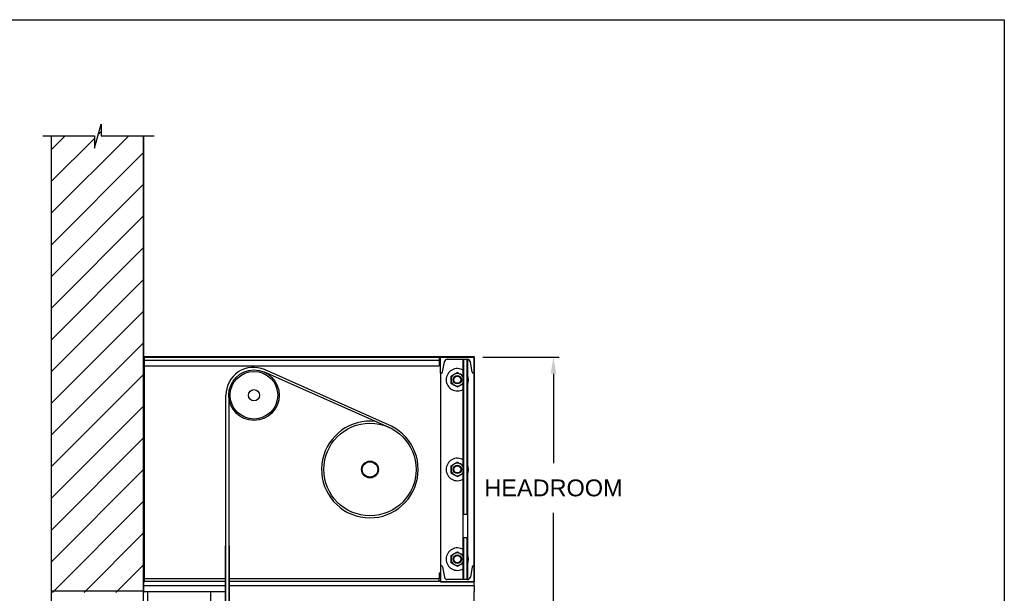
# Model space of a CAD drawing. Header units: inches. Extents: x 144.9 to 238.4, y 214.8 to 247.7.
# Tile 404 of 405: x 209.3 to 214.8, y 244 to 247.2. Entities that reach past the tile are written whole.
import ezdxf

# ---------------------------------------------------------------- set-up
doc = ezdxf.new("R2010")
doc.units = ezdxf.units.IN
doc.header["$LTSCALE"] = 0.25
doc.header["$MEASUREMENT"] = 0
doc.layers.add('ANNOTATIONS', color=1, linetype='Continuous')
doc.layers.add('MOTOR LH', color=7, linetype='Continuous')
doc.styles.add('ARIAL', font='arial.ttf', dxfattribs={"height": 0.09375})
doc.dimstyles.new('STANDARD$0', dxfattribs={"dimtxt": 0.09375, "dimasz": 0.09375, "dimexe": 0.03125, "dimexo": 0.046875, "dimgap": 0.09, "dimtad": 0, "dimtih": 1, "dimtoh": 1, "dimdec": 4, "dimzin": 0, "dimdsep": 46, "dimtxsty": 'ARIAL', "dimcen": 0.09, "dimadec": 0, "dimazin": 0, "dimtfac": 1, "dimtdec": 4, "dimtofl": 0, "dimtmove": 0, "dimatfit": 1, "dimfxl": 1, "dimtolj": 1, "dimtzin": 0, "dimarcsym": 0})

# ---------------------------------------------------------------- blocks, each defined once
blk = doc.blocks.new('*D132')
at = {"layer": 'ANNOTATIONS', "color": 0, "lineweight": -2, "transparency": 16777216}
for p, q in [((211.8582, 245.3012), (212.283, 245.3012)), ((212.2518, 245.2075), (212.2518, 244.7092)), ((212.2518, 243.9339), (212.2518, 244.4322)), ((212.03, 243.8401), (212.283, 243.8401))]:
    blk.add_line(p, q, dxfattribs=at)
at = {"layer": 'ANNOTATIONS', "color": 0, "transparency": 16777216}
for points in [[(212.2361, 245.2075), (212.2674, 245.2075), (212.2518, 245.3012)], [(212.2361, 243.9339), (212.2674, 243.9339), (212.2518, 243.8401)]]:
    blk.add_solid(points, dxfattribs=at)
at = {"layer": 'defpoints', "color": 0, "transparency": 16777216}
for p in [(211.8114, 245.3012), (212.2518, 245.3012), (211.9832, 243.8401)]:
    blk.add_point(p, dxfattribs=at)
at = {"layer": 'ANNOTATIONS', "color": 0, "transparency": 16777216, "insert": (212.2518, 244.5707), "char_height": 0.09375, "attachment_point": 5, "style": 'ARIAL'}
blk.add_mtext('\\A1;HEADROOM ', dxfattribs=at)

msp = doc.modelspace()

# ---------------------------------------------------------------- hatches: boundary and pattern name
at = {"layer": 'MOTOR LH'}
h = msp.add_hatch(dxfattribs=at)
h.set_pattern_fill('ANSI31', color=256, style=0)
h.set_pattern_definition([(45, (-15.5761, 21.43), (-0.08838835, 0.08838835), [])])
edge = h.paths.add_edge_path()
edge.add_line((209.44993, 246.53489), (209.44993, 243.98848))
edge.add_line((209.44993, 243.98848), (209.96556, 243.98848))
edge.add_line((209.96556, 246.53489), (209.96556, 243.98848))
edge = h.paths.add_edge_path()
edge.add_line((209.40355, 246.53489), (209.69065, 246.53489))
edge.add_line((209.69065, 246.53489), (209.69065, 246.46619))
edge.add_line((209.69065, 246.46619), (209.72906, 246.59955))
edge.add_line((209.72906, 246.59955), (209.72906, 246.53489))
edge.add_line((209.72906, 246.53489), (210.02426, 246.53489))
at = {"layer": 'MOTOR LH', "linetype": 'Continuous'}
h = msp.add_hatch(dxfattribs=at)
h.set_pattern_fill('ANSI32', color=256, style=0)
h.set_pattern_definition([(45, (206.8618, 231.03454), (-0.265165, 0.265165), []), (45, (207.03856, 231.03454), (-0.265165, 0.265165), [])])
edge = h.paths.add_edge_path(flags=0)
edge.add_line((211.80931, 244.04919), (211.62181, 244.04919))
edge.add_line((211.62181, 244.04919), (211.62181, 244.04714))
edge.add_line((211.62181, 244.04714), (211.80931, 244.04714))
edge.add_arc((211.80931, 244.04919), 0.00206, 270, 360)
edge.add_line((211.81136, 244.04919), (211.81136, 245.29919))
edge.add_arc((211.80931, 245.29919), 0.00206, 0, 90)
edge.add_line((211.80931, 245.30125), (209.96761, 245.30125))
edge.add_arc((209.96761, 245.29919), 0.00206, 90, 180)
edge.add_line((209.96556, 245.29919), (209.96556, 245.19187))
edge.add_line((209.96556, 245.19187), (209.96761, 245.19187))
edge.add_line((209.96761, 245.19187), (209.96761, 245.29919))
edge.add_line((209.96761, 245.29919), (211.80931, 245.29919))
edge.add_line((211.80931, 245.29919), (211.80931, 244.04919))

# ---------------------------------------------------------------- linework, layer by layer
at = {"linetype": 'Continuous'}
for centre, start_param, end_param in [((211.74962, 244.42292), 3.1415927, 4.712389), ((211.76993, 244.42292), 1.5707963, 3.1415927), ((211.74962, 244.29475), 4.712389, 6.2831853), ((211.76993, 244.29475), 0, 1.5707963)]:
    msp.add_ellipse(centre, major_axis=(0, -0.00221), ratio=0.7071068, start_param=start_param, end_param=end_param, dxfattribs=at)
at = {"layer": 'defpoints'}
msp.add_lwpolyline([(214.76662, 234.44685), (194.25216, 234.44685), (194.25216, 247.18196), (214.76662, 247.18196)], close=True, dxfattribs=at)
at = {"layer": 'MOTOR LH'}
for p, q in [((209.69065, 246.46619), (209.72906, 246.59955)), ((209.72906, 246.59955), (209.72906, 246.53489)), ((209.40355, 246.53489), (209.69065, 246.53489)), ((209.44993, 246.53489), (209.44993, 239.9945)), ((209.44993, 246.53489), (209.44993, 243.98848)), ((209.69065, 246.53489), (209.69065, 246.46619)), ((209.72906, 246.53489), (210.02426, 246.53489)), ((209.96556, 239.9945), (209.96556, 246.53489)), ((209.96556, 246.53489), (209.96556, 243.98848))]:
    msp.add_line(p, q, dxfattribs=at)
at = {"layer": 'MOTOR LH', "linetype": 'Continuous'}
for p, q in [((211.80931, 245.30125), (209.96761, 245.30125)), ((211.80931, 245.29919), (209.96761, 245.29919)), ((209.96761, 245.29919), (209.96761, 245.19187)), ((209.96946, 245.29919), (209.96946, 245.28357)), ((211.614, 245.29919), (211.614, 245.28357)), ((211.62181, 245.21107), (211.62181, 245.29919)), ((211.80931, 245.29919), (211.62181, 245.29919)), ((211.80931, 244.04919), (211.80931, 245.29919)), ((211.80931, 245.21107), (211.80931, 245.29919)), ((211.81136, 244.04919), (211.81136, 245.29919)), ((209.96946, 245.28357), (211.614, 245.28357)), ((209.96946, 245.28357), (209.96946, 245.25232)), ((209.96946, 245.25232), (211.614, 245.25232)), ((209.96946, 245.25232), (209.96946, 244.09607)), ((211.614, 245.28357), (211.614, 245.25232)), ((211.62181, 245.25232), (211.614, 245.25232)), ((211.63328, 245.21629), (211.64298, 245.27447)), ((211.65962, 245.28857), (211.77149, 245.28857)), ((211.74805, 244.42292), (211.74805, 245.28857)), ((211.74962, 245.28857), (211.74962, 244.42513)), ((211.76993, 244.42513), (211.76993, 245.28857)), ((211.77149, 245.28857), (211.77149, 244.42292)), ((211.79783, 245.21629), (211.78814, 245.27447)), ((211.34748, 244.91534), (210.63984, 245.23072)), ((211.35109, 244.9009), (210.6406, 245.21577)), ((211.62712, 245.21107), (211.62181, 245.21107)), ((211.62181, 245.21107), (211.62181, 244.13732)), ((211.804, 245.21107), (211.80931, 245.21107)), ((210.42493, 240.14705), (210.42493, 245.08832)), ((210.44055, 245.08832), (210.44056, 240.14705)), ((211.74805, 244.29475), (211.74805, 244.42292)), ((211.74962, 244.42513), (211.76993, 244.42513)), ((211.77149, 244.42292), (211.77149, 244.29475)), ((210.42493, 244.24861), (210.42181, 244.24861)), ((210.42181, 240.6158), (210.42181, 244.24861)), ((210.44368, 244.24861), (210.44056, 244.24861)), ((210.44368, 240.6158), (210.44368, 244.24861)), ((211.74805, 244.05982), (211.74805, 244.29475)), ((211.76993, 244.29254), (211.74962, 244.29254)), ((211.74962, 244.29254), (211.74962, 244.05982)), ((211.76993, 244.05982), (211.76993, 244.29254)), ((211.77149, 244.29475), (211.77149, 244.05982)), ((211.62712, 244.13732), (211.62181, 244.13732)), ((211.62181, 244.13732), (211.62181, 244.04919)), ((211.804, 244.13732), (211.80931, 244.13732)), ((211.80931, 244.13732), (211.80931, 244.04919)), ((209.96946, 244.09607), (209.96946, 244.06482)), ((211.614, 244.09607), (211.614, 244.06482)), ((211.62181, 244.09607), (211.614, 244.09607)), ((211.63328, 244.13209), (211.64298, 244.07392)), ((211.79783, 244.13209), (211.78814, 244.07392)), ((210.42493, 244.06482), (209.96946, 244.06482)), ((209.96946, 244.06482), (209.96946, 244.04919)), ((210.42493, 244.04919), (209.96946, 244.04919)), ((210.42493, 244.04919), (209.96946, 244.04919)), ((211.614, 244.06482), (210.44056, 244.06482)), ((210.5099, 244.04919), (210.44056, 244.04919)), ((211.614, 244.04919), (210.44056, 244.04919)), ((211.62181, 244.04919), (210.52713, 244.04919)), ((211.614, 244.04919), (211.614, 244.06482)), ((211.62181, 244.04919), (211.62181, 244.04714)), ((211.62181, 244.04919), (211.80931, 244.04919)), ((211.62181, 244.04714), (211.80931, 244.04714)), ((211.77149, 244.05982), (211.65962, 244.05982)), ((211.80931, 244.02575), (211.80931, 244.04714)), ((209.44993, 243.99712), (209.96556, 243.99712)), ((209.96556, 243.9945), (209.989, 243.9945)), ((210.42493, 244.02575), (209.97081, 244.02575)), ((209.989, 239.9945), (209.989, 243.9945)), ((209.989, 243.9945), (210.02025, 243.9945)), ((210.02025, 243.9945), (210.31712, 243.9945)), ((210.31712, 243.9945), (210.34056, 243.9945)), ((210.34056, 243.9945), (210.42181, 243.9945)), ((210.34056, 240.31097), (210.34056, 243.9945)), ((211.80931, 244.02575), (210.44056, 244.02575)), ((211.80931, 244.02575), (211.80931, 243.9945)), ((211.80931, 243.92419), (211.80931, 243.9945))]:
    msp.add_line(p, q, dxfattribs=at)
for centre, radius in [((210.58118, 245.08832), 0.14062), ((210.58118, 245.08832), 0.13281), ((211.71556, 245.17419), 0.02344), ((211.71556, 245.17419), 0.02051), ((211.71556, 245.17419), 0.01972), ((210.58118, 245.08832), 0.03125), ((211.22826, 244.67419), 0.25781), ((211.22826, 244.67419), 0.04681), ((211.22826, 244.67419), 0.04291), ((211.71556, 244.67419), 0.02344), ((211.71556, 244.67419), 0.02051), ((211.71556, 244.67419), 0.01972), ((211.71556, 244.17419), 0.02344), ((211.71556, 244.17419), 0.02051), ((211.71556, 244.17419), 0.01972)]:
    msp.add_circle(centre, radius, dxfattribs=at)
for centre, radius, start, end in [((209.96761, 245.29919), 0.00206, 90, 180), ((211.80931, 245.29919), 0.00206, 0, 90), ((210.57857, 245.08981), 0.15365, 66.49786, 180.57999), ((211.65962, 245.27169), 0.01688, 90, 170.537), ((211.71556, 245.17419), 0.0625, 58.67194, 180), ((211.77149, 245.27169), 0.01688, 9.463, 90), ((211.62712, 245.21732), 0.00625, 270, 350.537), ((211.71556, 245.17419), 0.03516, 120, 180), ((211.71556, 245.17419), 0.03516, 60, 120), ((211.71556, 245.17419), 0.03516, 22.43194, 60), ((211.71556, 245.17419), 0.0625, 333.50041, 26.49959), ((211.804, 245.21732), 0.00625, 189.463, 270), ((211.71556, 245.17419), 0.0625, 180, 301.32806), ((211.71556, 245.17419), 0.03516, 180, 240), ((211.71556, 245.17419), 0.03516, 240, 300), ((211.71556, 245.17419), 0.03516, 300, 337.56806), ((211.22768, 244.67405), 0.26939, 83.26076, 63.59472), ((211.71556, 244.67419), 0.0625, 58.67194, 180), ((211.71556, 244.67419), 0.03516, 120, 180), ((211.71556, 244.67419), 0.03516, 60, 120), ((211.71556, 244.67419), 0.03516, 22.43194, 60), ((211.71556, 244.67419), 0.0625, 333.50041, 26.49959), ((211.71556, 244.67419), 0.0625, 180, 301.32806), ((211.71556, 244.67419), 0.03516, 180, 240), ((211.71556, 244.67419), 0.03516, 240, 300), ((211.71556, 244.67419), 0.03516, 300, 337.56806), ((211.71556, 244.17419), 0.0625, 58.67194, 180), ((211.71556, 244.17419), 0.03516, 120, 180), ((211.71556, 244.17419), 0.03516, 60, 120), ((211.71556, 244.17419), 0.03516, 22.43194, 60), ((211.71556, 244.17419), 0.0625, 333.50041, 26.49959), ((211.62712, 244.13107), 0.00625, 9.463, 90), ((211.71556, 244.17419), 0.0625, 180, 301.32806), ((211.71556, 244.17419), 0.03516, 180, 240), ((211.71556, 244.17419), 0.03516, 240, 300), ((211.71556, 244.17419), 0.03516, 300, 337.56806), ((211.804, 244.13107), 0.00625, 90, 170.537), ((211.65962, 244.07669), 0.01688, 189.463, 270), ((211.77149, 244.07669), 0.01688, 270, 350.537), ((211.80931, 244.04919), 0.00206, 270, 0)]:
    msp.add_arc(centre, radius, start, end, dxfattribs=at)
for points, knots in [([(211.6804, 245.19449), (211.68314, 245.19607), (211.6887, 245.19928), (211.69478, 245.20279), (211.6979, 245.20459), (211.69798, 245.20464)], [0, 0, 0, 0, 0.484338, 0.9863257, 1, 1, 1, 1]), ([(211.6804, 245.17419), (211.6804, 245.17466), (211.6804, 245.1777), (211.6804, 245.18337), (211.6804, 245.18965), (211.6804, 245.19329), (211.6804, 245.19449)], [0, 0, 0, 0, 0.0665323, 0.4352828, 0.8145518, 1, 1, 1, 1]), ([(211.69798, 245.20464), (211.70044, 245.20606), (211.70545, 245.20895), (211.71128, 245.21231), (211.71459, 245.21423), (211.71556, 245.21479)], [0, 0, 0, 0, 0.4062928, 0.8272669, 1, 1, 1, 1]), ([(211.71556, 245.21479), (211.71829, 245.21321), (211.72386, 245.21), (211.72994, 245.20649), (211.73305, 245.20469), (211.73314, 245.20464)], [0, 0, 0, 0, 0.4843447, 0.9863274, 1, 1, 1, 1]), ([(211.73314, 245.20464), (211.73559, 245.20322), (211.7406, 245.20033), (211.74553, 245.19748), (211.74797, 245.19607), (211.74805, 245.19602)], [0, 0, 0, 0, 0.4825542, 0.9825455, 1, 1, 1, 1]), ([(211.6804, 245.15389), (211.6804, 245.15561), (211.6804, 245.15968), (211.6804, 245.16645), (211.6804, 245.17159), (211.6804, 245.17419)], [0, 0, 0, 0, 0.2654589, 0.6280767, 1, 1, 1, 1]), ([(211.69798, 245.14375), (211.69552, 245.14517), (211.69051, 245.14806), (211.68468, 245.15142), (211.68137, 245.15334), (211.6804, 245.15389)], [0, 0, 0, 0, 0.4062921, 0.8272656, 1, 1, 1, 1]), ([(211.71556, 245.1336), (211.71283, 245.13517), (211.70726, 245.13839), (211.70118, 245.1419), (211.69806, 245.1437), (211.69798, 245.14375)], [0, 0, 0, 0, 0.4843447, 0.9863274, 1, 1, 1, 1]), ([(211.73314, 245.14375), (211.73068, 245.14232), (211.72567, 245.13943), (211.71984, 245.13607), (211.71652, 245.13415), (211.71556, 245.1336)], [0, 0, 0, 0, 0.4062928, 0.8272669, 1, 1, 1, 1]), ([(211.74805, 245.15236), (211.74619, 245.15128), (211.74149, 245.14857), (211.73634, 245.14559), (211.73322, 245.14379), (211.73314, 245.14375)], [0, 0, 0, 0, 0.3896286, 0.9838142, 1, 1, 1, 1]), ([(211.6804, 244.69449), (211.68314, 244.69607), (211.6887, 244.69928), (211.69478, 244.70279), (211.6979, 244.70459), (211.69798, 244.70464)], [0, 0, 0, 0, 0.4843388, 0.9863274, 1, 1, 1, 1]), ([(211.6804, 244.67419), (211.6804, 244.67466), (211.6804, 244.6777), (211.6804, 244.68337), (211.6804, 244.68965), (211.6804, 244.69329), (211.6804, 244.69449)], [0, 0, 0, 0, 0.0665321, 0.4352848, 0.8145492, 1, 1, 1, 1]), ([(211.69798, 244.70464), (211.70044, 244.70606), (211.70545, 244.70895), (211.71128, 244.71231), (211.71459, 244.71423), (211.71556, 244.71479)], [0, 0, 0, 0, 0.4062921, 0.8272656, 1, 1, 1, 1]), ([(211.71556, 244.71479), (211.71829, 244.71321), (211.72386, 244.70999), (211.72994, 244.70649), (211.73305, 244.70469), (211.73314, 244.70464)], [0, 0, 0, 0, 0.4843438, 0.9863257, 1, 1, 1, 1]), ([(211.73314, 244.70464), (211.73559, 244.70322), (211.7406, 244.70033), (211.74553, 244.69748), (211.74797, 244.69607), (211.74805, 244.69602)], [0, 0, 0, 0, 0.4825542, 0.9825455, 1, 1, 1, 1]), ([(211.6804, 244.65389), (211.6804, 244.65561), (211.6804, 244.65968), (211.6804, 244.66645), (211.6804, 244.67159), (211.6804, 244.67419)], [0, 0, 0, 0, 0.2654622, 0.6280801, 1, 1, 1, 1]), ([(211.69798, 244.64375), (211.69552, 244.64517), (211.69051, 244.64806), (211.68468, 244.65142), (211.68137, 244.65334), (211.6804, 244.65389)], [0, 0, 0, 0, 0.4062928, 0.8272669, 1, 1, 1, 1]), ([(211.71556, 244.6336), (211.71283, 244.63517), (211.70726, 244.63839), (211.70118, 244.6419), (211.69806, 244.6437), (211.69798, 244.64375)], [0, 0, 0, 0, 0.4843438, 0.9863257, 1, 1, 1, 1]), ([(211.73314, 244.64375), (211.73068, 244.64232), (211.72567, 244.63943), (211.71984, 244.63607), (211.71652, 244.63415), (211.71556, 244.6336)], [0, 0, 0, 0, 0.4062921, 0.8272672, 1, 1, 1, 1]), ([(211.74805, 244.65236), (211.74619, 244.65128), (211.74149, 244.64857), (211.73634, 244.64559), (211.73322, 244.64379), (211.73314, 244.64375)], [0, 0, 0, 0, 0.3896306, 0.9838162, 1, 1, 1, 1]), ([(211.6804, 244.19449), (211.68314, 244.19607), (211.6887, 244.19928), (211.69478, 244.20279), (211.6979, 244.20459), (211.69798, 244.20464)], [0, 0, 0, 0, 0.4843384, 0.9863265, 1, 1, 1, 1]), ([(211.6804, 244.17419), (211.6804, 244.17466), (211.6804, 244.1777), (211.6804, 244.18337), (211.6804, 244.18965), (211.6804, 244.19329), (211.6804, 244.19449)], [0, 0, 0, 0, 0.0665313, 0.4352843, 0.8145498, 1, 1, 1, 1]), ([(211.69798, 244.20464), (211.70044, 244.20606), (211.70545, 244.20895), (211.71128, 244.21231), (211.71459, 244.21423), (211.71556, 244.21479)], [0, 0, 0, 0, 0.4062924, 0.8272666, 1, 1, 1, 1]), ([(211.71556, 244.21479), (211.71829, 244.21321), (211.72386, 244.21), (211.72994, 244.20649), (211.73305, 244.20469), (211.73314, 244.20464)], [0, 0, 0, 0, 0.4843443, 0.986327, 1, 1, 1, 1]), ([(211.73314, 244.20464), (211.73559, 244.20322), (211.7406, 244.20033), (211.74553, 244.19748), (211.74797, 244.19607), (211.74805, 244.19602)], [0, 0, 0, 0, 0.4825542, 0.982546, 1, 1, 1, 1]), ([(211.6804, 244.15389), (211.6804, 244.15561), (211.6804, 244.15968), (211.6804, 244.16645), (211.6804, 244.17159), (211.6804, 244.17419)], [0, 0, 0, 0, 0.2654605, 0.6280792, 1, 1, 1, 1]), ([(211.69798, 244.14375), (211.69552, 244.14517), (211.69051, 244.14806), (211.68468, 244.15142), (211.68137, 244.15334), (211.6804, 244.15389)], [0, 0, 0, 0, 0.4062925, 0.8272666, 1, 1, 1, 1]), ([(211.71556, 244.1336), (211.71283, 244.13517), (211.70726, 244.13839), (211.70118, 244.1419), (211.69806, 244.1437), (211.69798, 244.14375)], [0, 0, 0, 0, 0.484344, 0.9863265, 1, 1, 1, 1]), ([(211.73314, 244.14375), (211.73068, 244.14232), (211.72567, 244.13943), (211.71984, 244.13607), (211.71652, 244.13415), (211.71556, 244.1336)], [0, 0, 0, 0, 0.4062926, 0.8272666, 1, 1, 1, 1]), ([(211.74805, 244.15236), (211.74619, 244.15128), (211.74149, 244.14857), (211.73634, 244.14559), (211.73322, 244.14379), (211.73314, 244.14375)], [0, 0, 0, 0, 0.3896297, 0.9838155, 1, 1, 1, 1])]:
    msp.add_open_spline(points, degree=3, knots=knots, dxfattribs=at)

# ---------------------------------------------------------------- dimensions: what is measured, and where the dimension line sits
at = {"layer": 'ANNOTATIONS'}
dim = msp.add_linear_dim(base=(212.25177, 245.30125), p1=(211.98317, 243.84014), p2=(211.81136, 245.30125), angle=90, text='HEADROOM ', dimstyle='STANDARD$0', dxfattribs=at)
dim.commit()
dim.dimension.update_dxf_attribs({"geometry": '*D132', "text_midpoint": (212.25177, 244.5707), "dimtype": 160})

doc.saveas('drawing.dxf')
